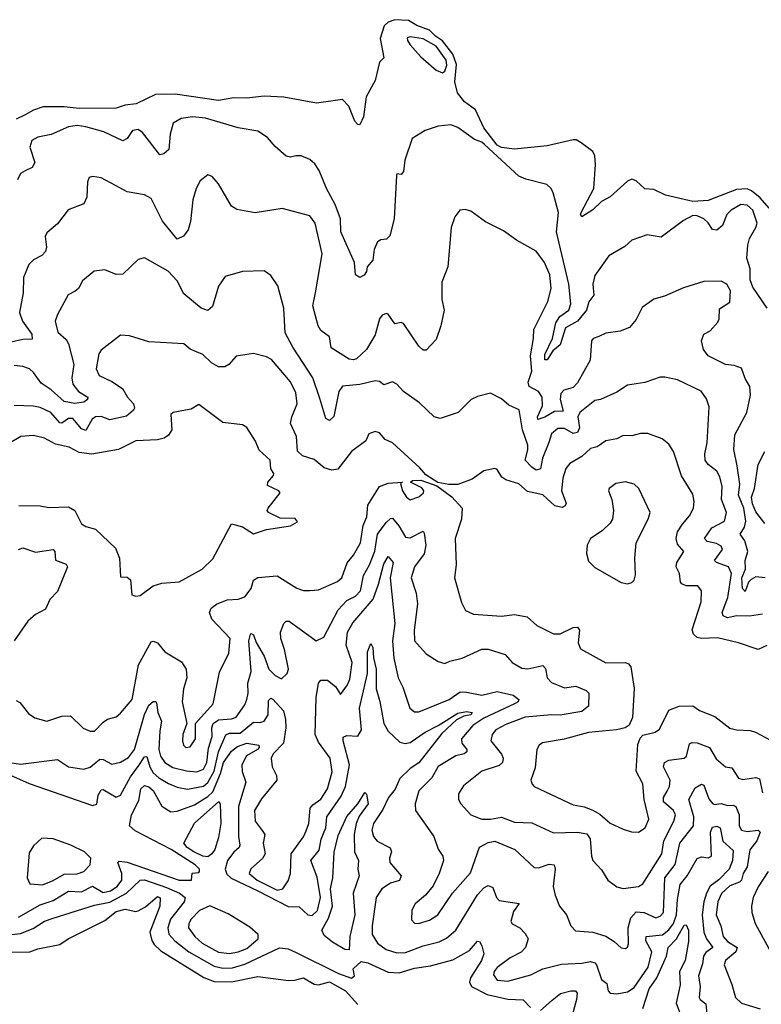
# Model space of a CAD drawing. Extents: x 1443846 to 1577407, y 839182 to 927291.
# Tile 318 of 535: x 1544511 to 1547920, y 864034 to 868561. Entities that reach past the tile are written whole.
import ezdxf

# ---------------------------------------------------------------- set-up
doc = ezdxf.new("R2010")
doc.units = 0

msp = doc.modelspace()

# ---------------------------------------------------------------- linework, layer by layer
at = {"layer": '0CON20XD'}
for points in [[(1547955.2, 867695), (1547915, 867742), (1547875, 867774.2), (1547855, 867782.7), (1547805, 867781), (1547675, 867729.5), (1547605, 867725.5), (1547479.2, 867755), (1547425, 867780.9), (1547385, 867783.8), (1547345, 867820.3), (1547325, 867828.3), (1547305, 867818.8), (1547225, 867746.4), (1547184.8, 867725.2), (1547145, 867687.5), (1547094.3, 867654.3), (1547089.2, 867665), (1547092.2, 867675), (1547149.5, 867785), (1547158.1, 867895), (1547154.3, 867935), (1547146, 867955), (1547091.2, 867995), (1547068.3, 868008.3), (1547055, 868008.8), (1546935, 867981.9), (1546785, 867966), (1546725, 867973.8), (1546705, 867983.7), (1546643.8, 868063.8), (1546606.5, 868146.5), (1546555, 868183.1), (1546523.5, 868225), (1546511.2, 868275), (1546519.2, 868355), (1546502.5, 868402.5), (1546454.4, 868464.4), (1546422.7, 868485), (1546395, 868512.8), (1546336.7, 868535), (1546297.5, 868557.5), (1546235, 868561.2), (1546205, 868550.5), (1546186.3, 868533.7), (1546168, 868475), (1546184.5, 868385.5), (1546164.2, 868365.8), (1546145, 868281.2), (1546102.9, 868207.1), (1546090.9, 868115), (1546075, 868078), (1546065, 868079.2), (1546051.4, 868095), (1546023.2, 868163.2), (1545995, 868193.8), (1545875, 868177.1), (1545725, 868204.6), (1545635, 868208.9), (1545555, 868200.4), (1545495, 868202.3), (1545425, 868190), (1545225, 868219.1), (1545135, 868217.3), (1545046.4, 868173.6), (1544995, 868168.5), (1544955, 868154.6), (1544785, 868152.6), (1544715, 868161.3), (1544618.8, 868161.2), (1544574.4, 868145.6), (1544536.2, 868123.8), (1544494, 868104)], [(1546455, 868316.2), (1546465, 868324), (1546475, 868352.5), (1546471.1, 868375), (1546425, 868438.9), (1546365, 868472.7), (1546305, 868482.5), (1546291.9, 868478.1), (1546292.9, 868465), (1546305, 868446.2), (1546355, 868390), (1546425, 868328.8), (1546455, 868316.2)], [(1545780, 867935), (1545755, 867928.5), (1545735, 867934.4), (1545685, 867978.6), (1545650.2, 868020.2), (1545605, 868049.1), (1545515, 868064.1), (1545365, 868109), (1545304.8, 868115.2), (1545252.7, 868107.3), (1545216.5, 868085), (1545202.2, 868035), (1545196.2, 867963.8), (1545173.3, 867945), (1545155, 867940), (1545075, 868042.5), (1545055, 868056.6), (1545028.9, 868051.1), (1545005, 868014.2), (1544985, 868004.4), (1544897.5, 868045), (1544815, 868068.4), (1544775, 868074.7), (1544735, 868068.7), (1544655, 868033.1), (1544595, 868020.9), (1544567.1, 868005), (1544558.2, 867975), (1544580, 867905), (1544568.1, 867881.9), (1544535.7, 867865.7), (1544515, 867853.3), (1544500.7, 867825)], [(1547946.4, 867235), (1547881.5, 867331.5), (1547868.8, 867365), (1547868.9, 867415), (1547853.2, 867465), (1547857.1, 867525), (1547865.2, 867555), (1547895.3, 867605), (1547900, 867625), (1547881.1, 867685), (1547855, 867708.8), (1547825, 867711.2), (1547780.8, 867685), (1547761.5, 867665), (1547742.1, 867615), (1547715, 867592.7), (1547695, 867596.2), (1547675, 867627.8), (1547655, 867646.1), (1547625, 867659.5), (1547605, 867660.6), (1547562.2, 867637.8), (1547459.5, 867560.5), (1547395, 867572.5), (1547325, 867547.5), (1547291.7, 867518.3), (1547219.2, 867475), (1547154.5, 867385), (1547144.6, 867345), (1547149.7, 867295), (1547126.8, 867263.2), (1547115.9, 867225), (1547075.4, 867174.6), (1547019, 867145), (1546995, 867065.9), (1546962.1, 867037.9), (1546935, 866996.9), (1546925, 866996.7), (1546925, 867022), (1546959.8, 867095), (1546975, 867166.7), (1546994.3, 867195.7), (1547034.7, 867225), (1547044, 867255), (1547035.1, 867345.1), (1546979, 867585), (1546987.1, 867675), (1546963.1, 867765), (1546954.3, 867785), (1546933.6, 867803.6), (1546837.6, 867827.6), (1546805, 867842.2), (1546646.7, 867986.7), (1546635, 867997.9), (1546600.9, 868010.9), (1546525.5, 868065.5), (1546492.5, 868077.5), (1546435, 868072), (1546375, 868051.4), (1546315, 868014.3), (1546280.9, 867915), (1546275, 867862.5), (1546265, 867850), (1546245, 867852.5), (1546242.5, 867845), (1546232.9, 867645), (1546212.5, 867567.5), (1546197.5, 867552.5), (1546170.8, 867549.2), (1546155, 867540), (1546140.4, 867505), (1546134.6, 867455), (1546107.5, 867425), (1546105, 867403.3), (1546095, 867386), (1546075, 867376), (1546055, 867387.5), (1546049.2, 867445), (1545987.5, 867585), (1545985.9, 867645), (1545961.4, 867711.4), (1545920.4, 867785), (1545887.5, 867867.5), (1545868.1, 867898.1), (1545845, 867918.5), (1545805, 867935.6), (1545780, 867935)], [(1547938, 865995), (1547895, 865998.8), (1547872.6, 865987.4), (1547860.7, 865975), (1547845, 865931.5), (1547833.3, 865945), (1547831, 865995), (1547846.7, 866035), (1547845.3, 866075), (1547857.4, 866115), (1547844.8, 866164.8), (1547821.9, 866195), (1547843, 866227), (1547848, 866255), (1547840.2, 866315), (1547815.3, 866374.7), (1547820.6, 866425), (1547809.4, 866509.4), (1547793.8, 866585), (1547798.1, 866651.9), (1547853.8, 866755), (1547870, 866835), (1547867.3, 866875), (1547845, 866911.9), (1547828.7, 866958.7), (1547795, 866970.8), (1547755.9, 866975.9), (1547676, 867015), (1547654.5, 867045), (1547645.6, 867085), (1547655, 867115.6), (1547685, 867130), (1547720.4, 867169.6), (1547726.5, 867185), (1547727.6, 867232.4), (1547775, 867262.5), (1547778.9, 867315), (1547762, 867345), (1547735, 867359.2), (1547655, 867358), (1547562.4, 867327.6), (1547475, 867290), (1547425, 867276.7), (1547371.9, 867238.1), (1547345, 867182), (1547314.2, 867145.8), (1547270.5, 867129.5), (1547205, 867119.4), (1547172.5, 867105), (1547146.7, 867095), (1547139.2, 867085), (1547132.9, 866995), (1547075, 866891.9), (1547055, 866870.5), (1547012.7, 866857.3), (1546997.7, 866842.3), (1546994.5, 866815), (1547009.2, 866760.8), (1546969.9, 866760.1), (1546925, 866734), (1546893, 866723), (1546891.2, 866735), (1546913.7, 866786.3), (1546911.9, 866825), (1546895, 866852), (1546852.4, 866875), (1546847.7, 866895), (1546865.6, 866945), (1546858.9, 867015), (1546872.9, 867095), (1546873.8, 867136.2), (1546939.1, 867265), (1546953.3, 867325), (1546947.6, 867387.6), (1546923.8, 867445), (1546885, 867496.7), (1546795, 867547.1), (1546735, 867590.8), (1546652.4, 867632.4), (1546585, 867681.2), (1546558.3, 867688.3), (1546534.2, 867685.8), (1546511.2, 867655), (1546494.3, 867605.7), (1546478.6, 867425), (1546451.4, 867355), (1546450.6, 867275), (1546461.4, 867225), (1546446.8, 867153.2), (1546425, 867090), (1546378.8, 867041.2), (1546365, 867042), (1546345, 867060), (1546275, 867164.2), (1546265, 867168.1), (1546235, 867162), (1546205, 867207.5), (1546195, 867210.8), (1546177.6, 867202.4), (1546164, 867186), (1546145, 867112.5), (1546105, 867044.4), (1546058.3, 867001.7), (1546045, 866997.1), (1546025, 867000.9), (1545942.4, 867052.4), (1545935, 867102.5), (1545895, 867132), (1545882.8, 867152.8), (1545857.9, 867245), (1545870.3, 867305), (1545900.7, 867485), (1545869.6, 867625), (1545845, 867659.4), (1545717, 867693), (1545593.4, 867673.4), (1545509.1, 867689.1), (1545484.4, 867704.4), (1545425, 867806.7), (1545395, 867840), (1545375, 867847.5), (1545339.7, 867820.3), (1545322.5, 867785), (1545306.7, 867733.3), (1545296.2, 867633.8), (1545285.6, 867595), (1545264.5, 867565.5), (1545235, 867551.4), (1545166.6, 867635), (1545115, 867739.5), (1545085, 867755.5), (1545005, 867770), (1544951.2, 867798.8), (1544885, 867834), (1544845, 867840), (1544830, 867835), (1544821.9, 867815), (1544819.2, 867745), (1544806, 867715), (1544733.8, 867686.2), (1544685, 867622), (1544635, 867581.2), (1544627.5, 867565), (1544634, 867515), (1544629.2, 867495), (1544612.6, 867477.4), (1544575, 867457.5), (1544553.6, 867435), (1544528.2, 867375), (1544526.7, 867305), (1544510.7, 867215), (1544523.4, 867175), (1544566.7, 867115), (1544568.3, 867091.7), (1544525, 867090.7), (1544471.8, 867078.2)], [(1547925, 865828), (1547865, 865818.8), (1547805, 865819.4), (1547765, 865810.8), (1547745, 865820.5), (1547740.6, 865835), (1547766, 865904), (1547783, 866015), (1547769.1, 866045), (1547713.3, 866065), (1547704.5, 866075), (1547741.1, 866125), (1547735, 866139.6), (1547713.1, 866153.1), (1547671.5, 866161.5), (1547658.9, 866175), (1547693.1, 866225), (1547751.3, 866255), (1547759.2, 866295), (1547736.1, 866355), (1547739.6, 866415), (1547729.4, 866459.4), (1547715, 866485.4), (1547675, 866515.3), (1547661.7, 866535), (1547659.6, 866565), (1547670.7, 866615), (1547680.3, 866780.3), (1547667.4, 866817.4), (1547643.2, 866853.2), (1547535, 866905.7), (1547477, 866917), (1547455, 866916.9), (1547385, 866892.9), (1547305, 866880), (1547255, 866847.8), (1547180, 866815), (1547155, 866810.5), (1547085.8, 866754.2), (1547077.1, 866735), (1547083.8, 866685), (1547075, 866662.5), (1547055, 866657.9), (1547015, 866681.5), (1546985, 866681.3), (1546955, 866656.5), (1546943, 866617), (1546913.8, 866545), (1546904.6, 866495.4), (1546885, 866489.2), (1546865, 866502.9), (1546834.1, 866535), (1546847.3, 866582.7), (1546847, 866605), (1546822.7, 866675), (1546807.5, 866767.5), (1546758.9, 866788.9), (1546725, 866818), (1546675, 866843.8), (1546615, 866829.2), (1546585.5, 866814.5), (1546526.2, 866755), (1546443, 866727), (1546415.4, 866735.4), (1546348.7, 866798.7), (1546275, 866851.1), (1546245, 866885.6), (1546225, 866895.5), (1546185, 866881.8), (1546165, 866897.5), (1546145, 866900.7), (1546075, 866883.7), (1545994.7, 866875.3), (1545978.5, 866851.5), (1545955, 866735.8), (1545935, 866718.1), (1545917.4, 866727.4), (1545890, 866820), (1545858.8, 866915), (1545767, 867055), (1545731.9, 867121.9), (1545725.4, 867235.4), (1545697.6, 867337.6), (1545665.5, 867385.5), (1545635, 867406), (1545535, 867404), (1545455, 867380), (1545424.6, 867335.4), (1545397.3, 867242.7), (1545375, 867224.4), (1545344.7, 867234.7), (1545265, 867300.8), (1545235, 867360), (1545193.1, 867405), (1545085, 867466.2), (1545055, 867458.8), (1544985, 867391.4), (1544955, 867389.2), (1544901.7, 867411.7), (1544852.5, 867405), (1544800.2, 867359.8), (1544780.8, 867325), (1544766.4, 867313.6), (1544733.7, 867296.3), (1544684.3, 867205), (1544674.5, 867175), (1544686.4, 867125), (1544725, 867090), (1544735, 867070), (1544759, 866975), (1544749.8, 866915), (1544755.2, 866885), (1544781.4, 866851.4), (1544824.3, 866825), (1544822.2, 866815), (1544805, 866802.2), (1544764.3, 866795.7), (1544715, 866804.8), (1544655, 866858.9), (1544610.1, 866890.1), (1544575, 866939.1), (1544556.7, 866955), (1544525, 866966.7), (1544485, 866971.1)], [(1547945, 865683.5), (1547905, 865664.4), (1547815.4, 865695.4), (1547718.6, 865718.6), (1547645.2, 865715.2), (1547625, 865720.3), (1547607.7, 865735), (1547601.3, 865755), (1547643.9, 865885), (1547645.4, 865935.4), (1547628.5, 865958.5), (1547575, 865958.4), (1547555, 865966.9), (1547548.4, 865975), (1547544.1, 866015), (1547528.2, 866045), (1547531.8, 866065), (1547563.3, 866115), (1547535, 866149.4), (1547528.4, 866175), (1547535, 866205.7), (1547557.8, 866242.2), (1547589.9, 866280.1), (1547608.1, 866315), (1547611, 866345), (1547605, 866380), (1547553.3, 866463.3), (1547516.2, 866575), (1547495, 866609.2), (1547463.8, 866633.8), (1547398, 866658), (1547365, 866658.2), (1547325, 866648.1), (1547285, 866649.2), (1547255.5, 866634.5), (1547205, 866624.4), (1547165, 866597.5), (1547135, 866589.4), (1547095, 866552.1), (1547039.2, 866520.8), (1547021.9, 866498.1), (1547007.2, 866452.8), (1547001.6, 866395), (1547022.6, 866337.4), (1547017.5, 866325), (1547005, 866318.8), (1546970, 866325), (1546915, 866376.2), (1546845, 866391.1), (1546805, 866426.9), (1546745.3, 866445.3), (1546727.7, 866457.7), (1546705, 866492.5), (1546695, 866497.5), (1546645, 866486.2), (1546591.3, 866448.7), (1546525.5, 866424.5), (1546483.2, 866423.2), (1546433.6, 866433.6), (1546377.9, 866467.9), (1546350.9, 866500.9), (1546225, 866615.8), (1546191.5, 866631.5), (1546165, 866661.4), (1546145, 866668), (1546115, 866656.7), (1546102, 866625), (1546035.8, 866575), (1545973.8, 866495), (1545945, 866489.5), (1545911.1, 866501.1), (1545865, 866538.8), (1545811.4, 866555), (1545787.3, 866577.3), (1545783.9, 866645), (1545756, 866705), (1545761.6, 866735), (1545786.6, 866795), (1545780, 866845), (1545755, 866895.6), (1545668, 866998), (1545645, 867010.9), (1545585, 867026.9), (1545505.5, 867014.5), (1545472, 866975), (1545454.3, 866965.7), (1545425, 866965.6), (1545392.7, 866982.7), (1545352.3, 867022.3), (1545295, 867046.9), (1545265, 867070), (1545105, 867080.6), (1545015, 867106.9), (1544975, 867110), (1544885, 867042), (1544874.5, 867025), (1544862.9, 866955), (1544875.7, 866925), (1544935, 866897.8), (1544983.8, 866865), (1545005.8, 866825.8), (1545034.5, 866795), (1545038.9, 866775), (1545034.4, 866765), (1545002.2, 866737.8), (1544925, 866721.1), (1544885, 866736.5), (1544858.6, 866735), (1544844.2, 866725), (1544815, 866672.1), (1544795, 866680), (1544755, 866727.3), (1544735, 866727.7), (1544705, 866706.4), (1544695, 866708.1), (1544654.4, 866755), (1544605, 866777.2), (1544575, 866783.4), (1544485, 866787.5)], [(1545045, 865910), (1545065, 865913.8), (1545125, 865957.5), (1545165, 865970.8), (1545244.1, 865975.9), (1545349.2, 866035), (1545398.3, 866081.7), (1545485, 866243.3), (1545535, 866229.2), (1545585, 866197.1), (1545645, 866217.5), (1545755, 866233.8), (1545787.5, 866252.5), (1545777.3, 866267.3), (1545708.3, 866268.3), (1545654, 866295), (1545648.8, 866305), (1545653.3, 866315), (1545707.5, 866385), (1545702.5, 866395), (1545649.3, 866419.3), (1545651.2, 866435), (1545678, 866465), (1545678.8, 866475), (1545665.6, 866495.6), (1545661.9, 866535), (1545612.3, 866582.3), (1545595, 866623.3), (1545555, 866686.7), (1545535, 866698), (1545445, 866709.4), (1545335, 866792), (1545299.1, 866770.9), (1545272.5, 866765), (1545215.7, 866754.3), (1545206, 866745), (1545210, 866675), (1545195, 866650.6), (1545175, 866636.9), (1545145, 866628.7), (1545045, 866625.4), (1544965.4, 866584.6), (1544842.7, 866562.7), (1544785, 866570.4), (1544738.8, 866595), (1544675, 866609.1), (1544625, 866636.8), (1544575, 866649.6), (1544516.7, 866645), (1544458.8, 866611.2)], [(1547935.3, 866245), (1547895, 866297.6), (1547879.3, 866335), (1547875.1, 866365), (1547888.8, 866405), (1547904.8, 866515.2), (1547935.8, 866575)], [(1545255, 865607.9), (1545275.4, 865575), (1545278.5, 865535), (1545264.5, 865485), (1545257.8, 865425), (1545278.6, 865325), (1545261.1, 865275), (1545258.9, 865245), (1545264.3, 865225), (1545274, 865215), (1545295, 865216.9), (1545319.2, 865255), (1545319.4, 865325), (1545400.9, 865415), (1545428.7, 865561.3), (1545472.4, 865647.6), (1545477.8, 865715), (1545394.1, 865805), (1545382.7, 865835), (1545390.6, 865855), (1545415, 865873.3), (1545465, 865893.3), (1545515, 865896.4), (1545545, 865907.9), (1545574.1, 865945), (1545586.1, 865983.9), (1545605, 865996.7), (1545695, 866003.6), (1545785, 865947.5), (1545815, 865937.1), (1545844.1, 865935.9), (1545885, 865940), (1545972.2, 865977.8), (1545991.6, 865995), (1546016.4, 866063.6), (1546045, 866099.1), (1546076.7, 866155), (1546090, 866235), (1546105.9, 866275), (1546111.5, 866328.5), (1546164.6, 866415.4), (1546205, 866430.6), (1546270, 866435), (1546261.7, 866428.3), (1546271.1, 866395), (1546288.1, 866365), (1546306.4, 866353.6), (1546345, 866366.9), (1546367.1, 866385), (1546369.2, 866395), (1546358.9, 866408.9), (1546307.5, 866435), (1546317, 866443), (1546355, 866443.3), (1546428, 866418), (1546497.3, 866367.3), (1546544.2, 866315), (1546541.9, 866265), (1546512.2, 866175), (1546516.7, 866055), (1546509.4, 865995), (1546541.7, 865881.7), (1546560, 865845), (1546597, 865827), (1546725, 865819.1), (1546785, 865826.1), (1546843.8, 865815), (1546888, 865775), (1546965, 865737.5), (1546995, 865737.8), (1547055, 865766.5), (1547075, 865768), (1547084.4, 865754.4), (1547077.6, 865695), (1547088.3, 865668.3), (1547205, 865604.5), (1547295, 865605.6), (1547309.5, 865599.5), (1547319.6, 865585), (1547334.6, 865485.4), (1547328.3, 865351.7), (1547312.5, 865317.5), (1547294.4, 865305.6), (1547254.5, 865295.5), (1547125, 865283.8), (1547013.2, 865253.2), (1546913.7, 865236.3), (1546898.6, 865225), (1546887.8, 865205), (1546880.3, 865120.3), (1546860.8, 865065), (1546865.8, 865045.8), (1546876.2, 865035), (1547055, 864951.5), (1547105, 864941.8), (1547145.6, 864925.6), (1547178.1, 864908.1), (1547225, 864866.9), (1547285, 864838.5), (1547323, 864827), (1547355, 864825.6), (1547385.6, 864845), (1547402.5, 864885), (1547380.8, 864975), (1547375, 865046.7), (1547345.3, 865105.3), (1547352.2, 865227.8), (1547363, 865257), (1547375, 865271.2), (1547432.5, 865285), (1547451.3, 865298.7), (1547494.2, 865385.8), (1547542.5, 865405), (1547605, 865406.4), (1547635.3, 865385.3), (1547706.7, 865356.7), (1547775, 865303.5), (1547805, 865295.6), (1547868.1, 865291.9), (1547893.8, 865285), (1547985.3, 865235.3)], [(1547305, 865966.7), (1547325, 865972.5), (1547335.9, 865984.1), (1547341.7, 866008.3), (1547338.1, 866085), (1547344.4, 866155), (1547400, 866265), (1547408.6, 866295), (1547357.5, 866405), (1547335, 866425.8), (1547295, 866435.7), (1547251.3, 866428.7), (1547221.2, 866405), (1547218, 866395), (1547232.5, 866355), (1547240.6, 866305), (1547235.8, 866265), (1547224.5, 866245.5), (1547188.6, 866211.4), (1547135, 866175.8), (1547118.9, 866145), (1547116.4, 866106.4), (1547125, 866071.2), (1547155, 866042), (1547275, 865973.8), (1547305, 865966.7)], [(1544507, 866327), (1544605, 866326.5), (1544645, 866317.5), (1544735, 866321.5), (1544765, 866304.3), (1544795, 866243.3), (1544815, 866231.2), (1544858.7, 866218.7), (1544951.3, 866131.3), (1544969.5, 866085), (1544975, 866000), (1545005, 865997.5), (1545020, 865985), (1545026.7, 865916.7), (1545045, 865910)], [(1545155, 865291.4), (1545151, 865205), (1545158.7, 865175), (1545178.4, 865145), (1545215, 865123.1), (1545277, 865107), (1545325, 865102.7), (1545355, 865114.2), (1545370.7, 865145), (1545379.1, 865210.9), (1545396.3, 865265), (1545394, 865305), (1545400.7, 865325), (1545425, 865341.5), (1545484.2, 865345.8), (1545505.8, 865354.2), (1545545, 865410.4), (1545555.3, 865435), (1545561.4, 865465), (1545559.7, 865510.3), (1545575.4, 865564.6), (1545563.9, 865705), (1545572, 865735), (1545575, 865738.8), (1545585, 865732.5), (1545597.5, 865697.5), (1545635.2, 865635.2), (1545656.7, 865575), (1545685, 865545.6), (1545715, 865530), (1545740, 865555), (1545746.7, 865575), (1545728.7, 865665), (1545710.7, 865715), (1545710, 865745), (1545725.6, 865785), (1545735, 865795.6), (1545750, 865795), (1545874.2, 865704.2), (1545908.6, 865721.4), (1545975, 865847.7), (1546015, 865890), (1546055, 865910.3), (1546077.8, 865935), (1546091, 866005), (1546119.3, 866055), (1546142.6, 866117.4), (1546154.9, 866195.1), (1546195, 866248.5), (1546215, 866268.1), (1546225, 866269.4), (1546254, 866234), (1546285, 866181.1), (1546305, 866178.2), (1546365, 866210), (1546370.3, 866200.3), (1546378.1, 866145), (1546369.7, 866105), (1546325.8, 866045), (1546310.4, 865995), (1546333.5, 865923.5), (1546340, 865875), (1546324.7, 865754.7), (1546325.8, 865705), (1546380, 865645), (1546435, 865609.4), (1546465, 865600), (1546488.1, 865611.9), (1546545, 865625.3), (1546635, 865666.1), (1546665, 865666.7), (1546742.4, 865642.4), (1546774.7, 865604.7), (1546818.8, 865578.8), (1546846.2, 865576.2), (1546915, 865592.1), (1546928.5, 865578.5), (1546935.9, 865535), (1546955, 865513.5), (1547015, 865488.4), (1547067, 865497), (1547115, 865477.3), (1547126.9, 865465), (1547125.6, 865405), (1547095, 865380.3), (1546995, 865362.7), (1546955, 865364.8), (1546835, 865353.3), (1546745, 865320.8), (1546698.9, 865295), (1546682.3, 865275), (1546676.4, 865245), (1546725, 865183.3), (1546732.5, 865165), (1546730, 865145), (1546715, 865131.6), (1546635, 865105.9), (1546551.3, 865038.7), (1546528, 865002), (1546528.5, 864975), (1546538.5, 864955), (1546584.3, 864905), (1546635, 864885.4), (1546674.7, 864884.7), (1546725, 864893.6), (1546785, 864870.8), (1546865, 864867.3), (1546965, 864821.8), (1547075.3, 864824.7), (1547117.2, 864817.2), (1547132.8, 864795), (1547138.8, 864715), (1547145.4, 864695.4), (1547185, 864652), (1547215, 864604), (1547255, 864574), (1547285, 864565.7), (1547355, 864575.6), (1547375, 864588.1), (1547462.9, 864725), (1547472, 864785), (1547517.7, 864875), (1547526.1, 864905), (1547515.9, 864925), (1547469.7, 864965), (1547469.5, 864985), (1547486.5, 865013.5), (1547497.5, 865035), (1547500.5, 865065), (1547470.4, 865125), (1547474.5, 865145), (1547495, 865155.9), (1547565, 865165.5), (1547575.4, 865175), (1547589.1, 865230.9), (1547602.5, 865237.5), (1547624.6, 865235.4), (1547681.1, 865215), (1547711.6, 865161.6), (1547755, 865125.6), (1547785, 865120.6), (1547815, 865072.9), (1547835, 865067.1), (1547895, 865076.6), (1547910.8, 865070.8), (1547925.7, 865005.7)], [(1544505, 866124.5), (1544525, 866131.9), (1544582.8, 866112.8), (1544664.4, 866124.4), (1544671.9, 866115), (1544675.5, 866075.5), (1544725, 866056.9), (1544730.6, 866045), (1544685, 865932.5), (1544649.6, 865895), (1544629.5, 865850.5), (1544584.1, 865825.9), (1544548.1, 865795), (1544485.5, 865704.5)], [(1544411.4, 865111.4), (1544555, 865049.5), (1544845, 864948.3), (1544865.5, 864954.5), (1544871.4, 864995), (1544885, 865019.5), (1544895, 865020.8), (1544955, 864986.8), (1544975, 864994.6), (1545020.3, 865079.7), (1545058.5, 865131.5), (1545085, 865171.3), (1545095, 865173.3), (1545109.5, 865125), (1545125, 865098.4), (1545150.3, 865075), (1545195, 865048.3), (1545235, 865031.6), (1545282.9, 865022.9), (1545355, 865037.1), (1545375.9, 865054.1), (1545404.1, 865105), (1545425.1, 865195), (1545457.7, 865272.3), (1545475, 865280.2), (1545525, 865280.1), (1545585, 865330.5), (1545615, 865329.1), (1545635, 865335.3), (1545652.5, 865365), (1545655, 865430), (1545665, 865441.5), (1545675, 865436.7), (1545723.5, 865383.5), (1545733, 865343), (1545734.1, 865305), (1545723.1, 865235), (1545676.2, 865185), (1545666.9, 865165), (1545671.5, 865125), (1545691.6, 865085), (1545693.4, 865065), (1545622.1, 864977.9), (1545590.3, 864925), (1545593.2, 864875), (1545625, 864832.3), (1545637.8, 864815), (1545630, 864775), (1545639.7, 864725), (1545626.7, 864703.3), (1545573.1, 864656.9), (1545565.4, 864635), (1545602.1, 864605), (1545695, 864558.3), (1545720, 864565), (1545745, 864601.9), (1545755.3, 864634.7), (1545758.8, 864725), (1545815, 864803.5), (1545828.4, 864831.6), (1545840.4, 864865), (1545845.8, 864935), (1545858.5, 864951.5), (1545895, 864976.9), (1545926.2, 865025), (1545947.3, 865102.7), (1545937.5, 865165), (1545885, 865239.6), (1545869.5, 865275), (1545874.2, 865445), (1545885, 865510), (1545895.6, 865524.4), (1545925, 865523.5), (1545962.7, 865495), (1545985, 865458.8), (1546017.2, 865502.8), (1546028.3, 865528.3), (1546039.5, 865605), (1546011, 865685), (1546017.4, 865745), (1546041.8, 865788.2), (1546135, 865897.3), (1546160.8, 865965), (1546185, 866058.8), (1546205, 866093.3), (1546227.6, 866065), (1546214.5, 865995), (1546235.9, 865785), (1546223.9, 865705), (1546230.6, 865625), (1546250.4, 865535), (1546272.2, 865492.2), (1546304.4, 865395), (1546325, 865377.8), (1546345, 865378.8), (1546485, 865435.7), (1546535, 865470), (1546565, 865468.2), (1546634.7, 865454.7), (1546705, 865472.7), (1546778.8, 865455), (1546805.8, 865435), (1546801.4, 865425), (1546785.6, 865415), (1546645, 865349.6), (1546594.2, 865315), (1546542.1, 865255), (1546543.7, 865235), (1546566.2, 865205), (1546566.2, 865195), (1546554.3, 865185.7), (1546515, 865175.8), (1546435, 865126.9), (1546404.7, 865075), (1546345.9, 865015), (1546328.5, 864955), (1546330.6, 864925), (1546414.5, 864805), (1546435, 864746.7), (1546455.7, 864715), (1546459.4, 864695), (1546439.5, 864635), (1546410.9, 864579.1), (1546375.7, 864535), (1546328.1, 864495), (1546313, 864467), (1546312.1, 864422.1), (1546325, 864406), (1546344.5, 864404.5), (1546395, 864420.4), (1546433.3, 864445), (1546500.9, 864545), (1546582.6, 864637.4), (1546624, 864756), (1546665, 864777.9), (1546695, 864783.5), (1546787.1, 864745), (1546875, 864663.1), (1546895, 864661.2), (1546945, 864677.9), (1546967.1, 864675), (1546972.3, 864655), (1546963.1, 864575), (1546971.5, 864535), (1546991.4, 864485), (1547024.2, 864445), (1547044.4, 864395), (1547065, 864371.9), (1547145.3, 864365.3), (1547205, 864347.1), (1547242.9, 864322.9), (1547275, 864292.9), (1547295, 864290), (1547304.4, 864295.6), (1547308.8, 864311.2), (1547308.3, 864385), (1547319.5, 864430.5), (1547345, 864458.4), (1547381.9, 864455), (1547435, 864431.8), (1547455, 864438.2), (1547470.9, 864455), (1547476.3, 864615), (1547523.3, 864676.7), (1547545.3, 864775), (1547607.4, 864855), (1547610.2, 864895), (1547586, 864975), (1547615, 865028.9), (1547645, 865046.5), (1547655, 865041.1), (1547678.9, 864978.9), (1547695, 864957.4), (1547705, 864952.5), (1547735, 864956.3), (1547765, 864947.6), (1547789.7, 864949.7), (1547802.4, 864942.4), (1547818, 864905), (1547817.6, 864855), (1547829.1, 864835), (1547855, 864827.5), (1547904.7, 864834.7), (1547913.8, 864825), (1547898.8, 864785), (1547866.6, 864743.4), (1547854.8, 864665), (1547835.8, 864635), (1547829, 864605), (1547820, 864595), (1547775, 864578.3), (1547737.2, 864542.8), (1547720.7, 864505), (1547712.8, 864445)], [(1544495, 865430), (1544511.3, 865421.3), (1544551.1, 865371.1), (1544580.8, 865350.8), (1544635, 865335.4), (1544705, 865358.2), (1544745, 865360), (1544802.6, 865302.6), (1544835, 865289.5), (1544855, 865289.4), (1544895, 865330.8), (1544915, 865344.2), (1544955, 865356), (1544975, 865372), (1545027.7, 865435), (1545056.9, 865595), (1545115, 865700), (1545125, 865704), (1545145, 865695.8), (1545178.2, 865655), (1545255, 865607.9)], [(1545058.6, 864971.4), (1545068, 865025), (1545085, 865040), (1545105, 865034.1), (1545125, 865016.8), (1545165, 864944.4), (1545205, 864918.5), (1545235, 864921.5), (1545315, 864950.4), (1545375, 864989), (1545398.8, 865011.2), (1545434.6, 865095), (1545447.4, 865145), (1545485, 865197.4), (1545511.4, 865218.6), (1545555, 865234.6), (1545610, 865225), (1545611.7, 865215), (1545603.5, 865205), (1545553.3, 865176.7), (1545532.3, 865135), (1545533.8, 865103.9), (1545550.6, 865055), (1545516.1, 864943.9), (1545516.1, 864805), (1545523.2, 864765), (1545520.4, 864755), (1545495, 864732.9), (1545466.7, 864695), (1545455.2, 864655), (1545462.4, 864632.4), (1545483.4, 864613.4), (1545605.7, 864555.7), (1545745, 864482.6), (1545795, 864481.1), (1545835, 864444.7), (1545855, 864442.4), (1545880, 864465), (1545893.7, 864525), (1545878.7, 864618.7), (1545849.5, 864695), (1545887.9, 864742.1), (1545897.3, 864792.7), (1545917.4, 864845), (1545922.5, 864895), (1545988.7, 864991.3), (1546008.6, 865035), (1546027.3, 865135), (1545997.1, 865245), (1545997.9, 865262.1), (1546015, 865269.5), (1546065, 865266.9), (1546081.6, 865295), (1546072.4, 865395), (1546108.9, 865555), (1546109.5, 865655), (1546125, 865692.5), (1546134.3, 865675), (1546137.2, 865627.2), (1546150.2, 865575), (1546149, 865485), (1546166.7, 865426.7), (1546184.8, 865324.8), (1546205, 865289.1), (1546258.8, 865238.8), (1546282.5, 865232.5), (1546305, 865237.3), (1546374.4, 865285.6), (1546434.5, 865315.5), (1546525, 865373.1), (1546565, 865379.8), (1546590.5, 865375), (1546584.3, 865365), (1546552.1, 865357.9), (1546518.6, 865341.4), (1546451.3, 865278.7), (1546345.8, 865144.2), (1546305, 865117.3), (1546257.5, 865072.5), (1546237, 865023), (1546206.3, 864985), (1546179.9, 864930.1), (1546136.9, 864865), (1546129.4, 864835), (1546136.7, 864805), (1546154.1, 864784.1), (1546213.4, 864753.4), (1546220.4, 864735), (1546210.4, 864705), (1546211.8, 864685), (1546263.8, 864625), (1546256.4, 864603.6), (1546215, 864590.8), (1546174.8, 864565.2), (1546149.7, 864525), (1546130.5, 864395), (1546130.3, 864355), (1546154.8, 864314.8), (1546195, 864285.4), (1546245, 864270), (1546285, 864272), (1546365, 864301.9), (1546439.5, 864320.5), (1546472.9, 864337.1), (1546515.2, 864374.8), (1546615, 864536.2), (1546645, 864569.1), (1546665, 864580.6), (1546685, 864570.8), (1546702.1, 864525), (1546715, 864510.9), (1546806.4, 864496.4), (1546780.3, 864459.7), (1546768.9, 864415), (1546775, 864402.9), (1546810, 864385), (1546835, 864359.4), (1546847.8, 864335), (1546835.5, 864295), (1546816.3, 864273.7), (1546765, 864247.6), (1546705, 864202.8), (1546691.7, 864185), (1546688.4, 864168.4), (1546705, 864145.3), (1546755, 864139.5), (1546861.1, 864168.9), (1546915, 864197.1), (1547001.9, 864218.1), (1547095, 864222.7), (1547135, 864231.1), (1547154.3, 864225), (1547161.5, 864215), (1547185, 864147.1), (1547209.7, 864129.7), (1547215.9, 864095.9), (1547225, 864085.5), (1547255, 864081.8), (1547305, 864091.2), (1547335, 864110.4), (1547399.4, 864205), (1547416.1, 864275), (1547389.5, 864325), (1547390.4, 864345), (1547465, 864353.1), (1547495, 864376.7), (1547516.6, 864405), (1547530.4, 864445), (1547534.2, 864515), (1547546.5, 864585), (1547579.6, 864625), (1547625, 864704), (1547645, 864711.3), (1547675, 864706.5), (1547691.1, 864715), (1547686.1, 864825), (1547695, 864848.6), (1547715, 864852.1), (1547730.3, 864845), (1547743.3, 864783.3), (1547791, 864741), (1547787.7, 864695), (1547771.9, 864655), (1547725, 864605.9), (1547685, 864576.5), (1547667.1, 864545), (1547655.5, 864505), (1547647.7, 864445), (1547655.2, 864365), (1547667.3, 864335), (1547696.9, 864295), (1547665, 864272.5), (1547654.1, 864255), (1547649.9, 864220.1), (1547631.6, 864165), (1547638.6, 864115), (1547634.7, 864065), (1547639.1, 864055), (1547665.2, 864035.2), (1547670.3, 863975)], [(1544465, 865144.8), (1544515, 865137.7), (1544685, 865160), (1544735, 865125.8), (1544805, 865114.3), (1544835, 865124.4), (1544878.7, 865161.3), (1544895, 865159.8), (1544935, 865138.4), (1544975, 865146.8), (1545011.7, 865168.3), (1545039.3, 865205), (1545085, 865366.7), (1545105, 865409.5), (1545125, 865426.4), (1545136.3, 865426.3), (1545139.8, 865419.8), (1545146.5, 865375), (1545162.7, 865335), (1545155, 865291.4)], [(1546025, 864284), (1546005, 864286), (1545948.8, 864318.8), (1545910.6, 864350.6), (1545900.2, 864375), (1545930, 864430.1), (1545949.3, 864485), (1545939.7, 864565), (1545950.8, 864615), (1545957, 864733), (1545975, 864810), (1546015, 864897.5), (1546065.3, 864954.7), (1546097, 865007), (1546105, 865000), (1546112.5, 864955), (1546071.2, 864898.8), (1546057.2, 864865), (1546048.4, 864815), (1546050.3, 864735), (1546068.8, 864695), (1546065.7, 864655), (1546071.1, 864625), (1546044.3, 864545), (1546051.1, 864445), (1546028.1, 864345), (1546025, 864284)], [(1544505, 864434.8), (1544605, 864490.6), (1544665, 864511.3), (1544735, 864553.5), (1544795, 864550.7), (1544845, 864577.4), (1544895, 864548.4), (1544927.8, 864555), (1544959.4, 864575), (1544979.7, 864605), (1544980.3, 864635), (1544961.5, 864685), (1544967.8, 864692.2), (1545005, 864687), (1545243.3, 864605), (1545300, 864605), (1545304.1, 864635.9), (1545335, 864640), (1545337.5, 864645), (1545336.7, 864655), (1545316.9, 864675), (1545207.3, 864745), (1545041.4, 864831.4), (1545015.2, 864855), (1545024.7, 864904.7), (1545058.6, 864971.4)], [(1545375, 864712.1), (1545353.1, 864715), (1545310.7, 864735), (1545281, 864755), (1545266, 864775), (1545315, 864865.8), (1545425.6, 864965.6), (1545433.1, 864955), (1545435.9, 864865), (1545425, 864801.2), (1545407.8, 864745), (1545394.1, 864725), (1545375, 864712.1)], [(1544615, 864583.5), (1544665, 864602.6), (1544715, 864632.1), (1544775, 864633.3), (1544805, 864644), (1544835.5, 864675), (1544837.5, 864705), (1544809.2, 864735), (1544745.3, 864765), (1544664.8, 864795.2), (1544613, 864797), (1544575, 864761.9), (1544555, 864730), (1544544.5, 864614.5), (1544556.9, 864586.9), (1544615, 864583.5)], [(1547951.6, 864645), (1547905, 864574.3), (1547882.2, 864525), (1547874.4, 864485), (1547876.9, 864455), (1547891.9, 864405), (1547973, 864257)], [(1544435, 864349.7), (1544515, 864359.1), (1544572.9, 864382.9), (1544625, 864415.2), (1544665, 864429.8), (1544855, 864489.4), (1544925, 864503.1), (1545001.7, 864545), (1545065, 864604.7), (1545083.8, 864606.2), (1545185, 864571.4), (1545245.2, 864545), (1545272.2, 864525), (1545267.2, 864505), (1545204.2, 864425), (1545191.7, 864385), (1545195.8, 864355.8), (1545223.8, 864325), (1545288.4, 864275), (1545405, 864209.4), (1545445, 864199), (1545489, 864201), (1545545, 864218.1), (1545705, 864293.5), (1545745, 864288.6), (1545781.1, 864271.1), (1545975.8, 864175), (1546035.8, 864154.2), (1546050, 864165), (1546043.8, 864196.2), (1546080, 864230), (1546110.8, 864225), (1546205, 864181.1), (1546255, 864178.7), (1546325, 864199.8), (1546398.9, 864211.1), (1546502, 864238), (1546579.2, 864280.8), (1546615, 864324.2), (1546625, 864322), (1546635, 864302.5), (1546644.2, 864265), (1546633.9, 864235), (1546583.5, 864155), (1546578.1, 864135), (1546587.9, 864115), (1546659.3, 864079.3), (1546755, 864057), (1546825, 864054.1), (1546859.2, 864019.1)], [(1544425, 864273.1), (1544557.5, 864275), (1544595, 864289.4), (1544695, 864308.8), (1544733.8, 864335), (1544901.5, 864418.5), (1544955, 864459.8), (1544995, 864471.8), (1545045, 864460), (1545055, 864462.7), (1545088.5, 864481.5), (1545145, 864529.1), (1545156.7, 864523.3), (1545155.5, 864485), (1545109.7, 864365), (1545117.6, 864327.6), (1545128.3, 864308.3), (1545159.3, 864279.3), (1545356.7, 864156.7), (1545405, 864137.9), (1545485, 864137.1), (1545605, 864161.1), (1545746.6, 864143.4), (1545775.5, 864144.5), (1545815, 864155.8), (1545865, 864126.9), (1545883.6, 864123.6), (1545935, 864136.5), (1546008.7, 864095), (1546065, 864033.3)], [(1545475, 864267.8), (1545515, 864274.8), (1545555, 864290), (1545606.9, 864335), (1545606.3, 864355), (1545568.2, 864388.2), (1545469.3, 864449.3), (1545385, 864486.9), (1545338, 864465), (1545298.4, 864425), (1545288.7, 864405), (1545287.5, 864385), (1545316.5, 864345), (1545349.3, 864315), (1545425, 864274), (1545475, 864267.8)], [(1547712.8, 864445), (1547733, 864395), (1547743.8, 864345), (1547765, 864322.2), (1547809.1, 864295), (1547803.3, 864275), (1547755.5, 864235), (1547749.1, 864215), (1547784.5, 864125), (1547800.6, 864065), (1547828.3, 864038.3), (1547915, 864013.2)], [(1547375.9, 864014.1), (1547405, 864104.7), (1547439.6, 864155), (1547484.5, 864255), (1547492.2, 864295), (1547530.2, 864335), (1547565, 864397.3), (1547575, 864399.1), (1547585.2, 864375), (1547585, 864322.5), (1547570, 864235), (1547544.1, 864185), (1547546.8, 864123.2), (1547528.6, 864038.6), (1547544.8, 863994.8)], [(1546905, 864004.6), (1546958.1, 864051.9), (1546996.6, 864083.4), (1547044, 864096), (1547066.2, 864095), (1547072.8, 864085), (1547070.6, 864055), (1547046.3, 863965)]]:
    msp.add_lwpolyline(points, dxfattribs=at)

doc.saveas('drawing.dxf')
